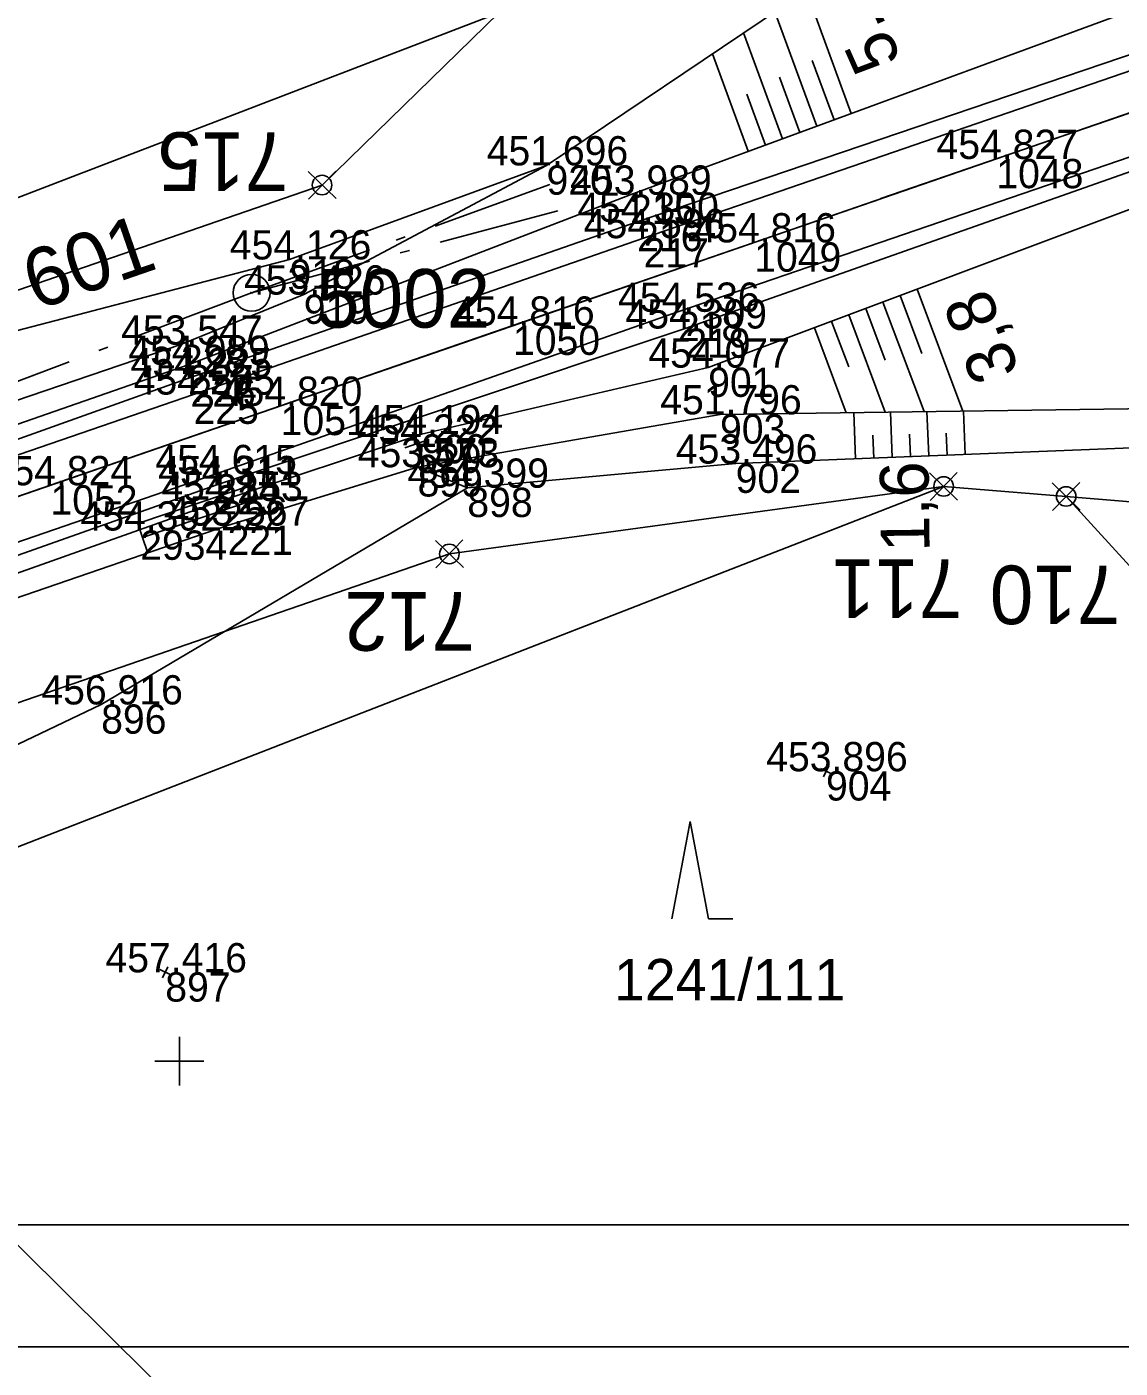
# Model space of a CAD drawing. Extents: x -776734 to -748832, y -1118122 to -976986.
# Drawn here: x -751256.3 to -751211.4, y -1114762.6 to -1114707.6 of the extents above; entities that cross this region are included whole.
import ezdxf

# ---------------------------------------------------------------- set-up
doc = ezdxf.new("R2010")
doc.units = 0
for name, color, linetype in [('KM_Hranice parcel', 7, 'Continuous'), ('KM_Parcelní čísla', 7, 'Continuous'), ('KM_Značky kultur', 7, 'Continuous'), ('Legenda 1 rámy + tabulka + severka', 7, 'Continuous'), ('Level 61 Křížky', 7, 'Continuous'), ('Obvod stavby - SŽ+ČD', 7, 'Continuous'), ('OSA', 7, 'Continuous'), ('SŽG Vrstva 1', 7, 'Continuous'), ('SŽG Vrstva 4', 7, 'Continuous'), ('SŽG Vrstva 48', 7, 'Continuous'), ('SŽG Vrstva 49', 7, 'Continuous'), ('SŽG Vrstva 53', 7, 'Continuous'), ('SŽG Vrstva 60', 7, 'Continuous'), ('SŽG Vrstva 61', 7, 'Continuous'), ('SŽG Vrstva 7', 7, 'Continuous'), ('SŽG Vrstva 9', 7, 'Continuous'), ('Vrstva 63 ŽBP', 7, 'Continuous'), ('VYT-BODY', 7, 'Continuous')]:
    doc.layers.add(name, color=color, linetype=linetype)

msp = doc.modelspace()

# ---------------------------------------------------------------- linework, layer by layer
at = {"layer": 'KM_Hranice parcel'}
for points in [[(-751293.44, -1114727.24), (-751276.39, -1114722.19), (-751236.9, -1114707.02)], [(-751138.42, -1114748.17), (-751151.05, -1114751.02), (-751162.24, -1114725.26), (-751172.58, -1114730.25), (-751213.65, -1114726.85)], [(-751213.65, -1114726.85), (-751218.67, -1114726.44), (-751268.46, -1114745.82)], [(-751030.74, -1114928.73), (-751090.34, -1114861.83), (-751168.12, -1114776.69), (-751213.65, -1114726.85)], [(-751077.77, -1114934.9), (-751123.27, -1114889.79), (-751223.71, -1114790.2), (-751268.46, -1114745.82)]]:
    msp.add_lwpolyline(points, dxfattribs=at)
at = {"layer": 'KM_Značky kultur'}
for p, q in [((-751229.0622, -1114740.172), (-751229.8122, -1114744.172)), ((-751228.3122, -1114744.172), (-751229.0622, -1114740.172)), ((-751228.3122, -1114744.172), (-751227.3162, -1114744.172))]:
    msp.add_line(p, q, dxfattribs=at)
at = {"layer": 'Legenda 1 rámy + tabulka + severka'}
for p, q in [((-751051.7143, -1114756.7085), (-751343.7143, -1114756.7085)), ((-751051.7143, -1114761.7085), (-751348.7143, -1114761.7085)), ((-751051.7143, -1114761.7085), (-751348.7143, -1114761.7085)), ((-751051.7143, -1114761.7085), (-751348.7143, -1114761.7085))]:
    msp.add_line(p, q, dxfattribs=at)
at = {"layer": 'Level 61 Křížky'}
for p, q in [((-751250, -1114750), (-751250, -1114749)), ((-751251, -1114750), (-751249, -1114750)), ((-751250, -1114751), (-751250, -1114750))]:
    msp.add_line(p, q, dxfattribs=at)
at = {"layer": 'Obvod stavby - SŽ+ČD'}
msp.add_lwpolyline([(-751172.58, -1114730.25), (-751213.65, -1114726.85), (-751218.67, -1114726.44), (-751238.9319, -1114729.2086), (-751312.5308, -1114754.601), (-751317.7491, -1114739.4759), (-751244.1502, -1114714.0835), (-751236.9, -1114707.02), (-751193.03, -1114664.28)], dxfattribs=at)
at = {"layer": 'OSA'}
for p, q in [((-751221.2426, -1114714.6428), (-750912.9148, -1114608.268)), ((-751221.2446, -1114714.6435), (-751305.6868, -1114743.777))]:
    msp.add_line(p, q, dxfattribs=at)
at = {"layer": 'SŽG Vrstva 1'}
msp.add_lwpolyline([(-751207.289, -1114709.832), (-751216.509, -1114713.014), (-751226.434, -1114716.437), (-751236.324, -1114719.849), (-751245.849, -1114723.137), (-751255.285, -1114726.393), (-751264.701, -1114729.644), (-751273.956, -1114732.837), (-751283.458, -1114736.112), (-751293.108, -1114739.442), (-751302.881, -1114742.811), (-751312.192, -1114746.024), (-751321.757, -1114749.321), (-751331.295, -1114752.611), (-751340.65, -1114755.838), (-751350.401, -1114759.203), (-751359.686, -1114762.406)], dxfattribs=at)
at = {"layer": 'SŽG Vrstva 4'}
for points in [[(-751187.894, -1114700.58), (-751206.028, -1114707.041), (-751231.235, -1114715.596), (-751249.544, -1114721.971), (-751267.723, -1114728.471), (-751285.298, -1114734.541), (-751305.686, -1114741.509), (-751323.628, -1114747.668), (-751344.164, -1114754.785), (-751362.443, -1114761.123), (-751382.646, -1114767.996), (-751419.827, -1114780.907), (-751439.841, -1114787.752), (-751459.648, -1114794.565), (-751479.262, -1114801.395), (-751499.563, -1114808.301), (-751517.656, -1114814.613), (-751524.467, -1114817.135), (-751524.911, -1114817.646)], [(-751186.455, -1114705.269), (-751204.57, -1114711.262), (-751229.26, -1114719.967), (-751248.511, -1114726.389), (-751266.031, -1114732.591), (-751283.828, -1114738.73), (-751304.211, -1114745.766), (-751322.374, -1114751.898), (-751342.612, -1114758.897), (-751360.965, -1114765.168), (-751381.114, -1114772.121), (-751418.537, -1114784.997), (-751438.613, -1114791.912), (-751458.172, -1114798.656), (-751477.814, -1114805.419), (-751497.901, -1114812.476), (-751516.513, -1114818.688), (-751522.385, -1114820.606), (-751523.195, -1114820.521)], [(-751205.795, -1114707.603), (-751230.97, -1114716.264), (-751249.417, -1114722.675), (-751267.451, -1114728.869), (-751285.106, -1114734.872), (-751305.56, -1114741.936), (-751323.346, -1114748.135), (-751343.956, -1114755.234), (-751362.406, -1114761.583), (-751382.455, -1114768.543), (-751419.68, -1114781.407), (-751439.787, -1114788.305), (-751459.372, -1114795.057), (-751479.147, -1114801.881), (-751499.337, -1114808.873), (-751517.572, -1114815.159), (-751524.911, -1114817.646)], [(-751204.677, -1114710.75), (-751229.564, -1114719.281), (-751248.527, -1114725.936), (-751266.247, -1114732.037), (-751284.071, -1114738.15), (-751304.213, -1114745.084), (-751322.473, -1114751.338), (-751342.638, -1114758.269), (-751361.135, -1114764.639), (-751381.339, -1114771.707), (-751418.714, -1114784.623), (-751438.728, -1114791.466), (-751458.255, -1114798.22), (-751477.955, -1114804.997), (-751498.184, -1114811.907), (-751516.629, -1114818.238), (-751523.195, -1114820.521)]]:
    msp.add_lwpolyline(points, dxfattribs=at)
at = {"layer": 'SŽG Vrstva 48'}
for p, q in [((-751222.4574, -1114711.1503), (-751224.3063, -1114706.1165)), ((-751223.8654, -1114711.6675), (-751225.5876, -1114706.9788)), ((-751225.2734, -1114712.1847), (-751226.8689, -1114707.8411)), ((-751226.6814, -1114712.7019), (-751228.1501, -1114708.7034)), ((-751223.1614, -1114711.4089), (-751224.0542, -1114708.9783)), ((-751224.5694, -1114711.9261), (-751225.3988, -1114709.668)), ((-751225.9774, -1114712.4433), (-751226.7434, -1114710.3578)), ((-751220.4541, -1114718.6182), (-751219.5641, -1114720.9905)), ((-751219.7519, -1114718.3548), (-751217.877, -1114723.3522)), ((-751221.8585, -1114719.1451), (-751221.0633, -1114721.2647)), ((-751221.1563, -1114718.8817), (-751219.4711, -1114723.3736)), ((-751223.2629, -1114719.672), (-751222.5625, -1114721.5389)), ((-751222.5607, -1114719.4086), (-751221.0651, -1114723.395)), ((-751223.9651, -1114719.9354), (-751222.6592, -1114723.4164)), ((-751222.278, -1114725.3087), (-751222.3538, -1114723.4123)), ((-751220.7792, -1114725.2488), (-751220.8534, -1114723.3922)), ((-751219.2804, -1114725.189), (-751219.353, -1114723.372)), ((-751217.7816, -1114725.1292), (-751217.8526, -1114723.3518)), ((-751220.0298, -1114725.2189), (-751220.0665, -1114724.3005)), ((-751218.531, -1114725.1591), (-751218.5669, -1114724.2605)), ((-751221.5286, -1114725.2788), (-751221.5661, -1114724.3405))]:
    msp.add_line(p, q, dxfattribs=at)
at = {"layer": 'SŽG Vrstva 49'}
for p, q in [((-751231.525, -1114714.481), (-751209.62, -1114706.435)), ((-751238.195, -1114726.494), (-751240.236, -1114725.654)), ((-751223.2662, -1114738.2265), (-751223.7158, -1114738.0075)), ((-751223.3815, -1114737.8922), (-751223.6005, -1114738.3418)), ((-751250.3532, -1114746.4695), (-751250.8028, -1114746.2505)), ((-751250.4685, -1114746.1352), (-751250.6875, -1114746.5848))]:
    msp.add_line(p, q, dxfattribs=at)
for points in [[(-751159.892, -1114710.39), (-751159.564, -1114697.887), (-751162.611, -1114687.691), (-751171.305, -1114676.437), (-751182.896, -1114671.724), (-751191.58, -1114672.907), (-751197.985, -1114678.047), (-751212.472, -1114698.152), (-751234.949, -1114713.279), (-751244.9, -1114718.575)], [(-751201.101, -1114711.809), (-751208.027, -1114713.956), (-751228.322, -1114721.57), (-751240.07, -1114724.297)], [(-751234.949, -1114713.279), (-751245.481, -1114717.135), (-751281.469, -1114726.527), (-751304.183, -1114733.326), (-751349.012, -1114749.456), (-751398.203, -1114766.871), (-751445.795, -1114779.905), (-751491.917, -1114801.089), (-751522.469, -1114813.154), (-751523.879, -1114811.232), (-751530.057, -1114804.525)], [(-751231.525, -1114714.481), (-751249.638, -1114721.458), (-751267.891, -1114727.816), (-751285.514, -1114733.952), (-751305.908, -1114740.796), (-751324.002, -1114747.035), (-751344.265, -1114754.112), (-751362.586, -1114760.516), (-751382.595, -1114767.438), (-751402.409, -1114774.045), (-751420.234, -1114780.2), (-751439.893, -1114787.152), (-751459.921, -1114794.045), (-751479.467, -1114800.491), (-751499.785, -1114807.5), (-751517.869, -1114814.102), (-751523.111, -1114815.97), (-751524.209, -1114815.639), (-751526.184, -1114811.436)], [(-751244.9, -1114718.575), (-751249.937, -1114720.628), (-751268.48, -1114726.929), (-751276.661, -1114729.623), (-751285.758, -1114733.326), (-751305.984, -1114740.165), (-751324.128, -1114746.656), (-751344.388, -1114753.731), (-751362.684, -1114760.234), (-751382.771, -1114766.903), (-751402.562, -1114773.563), (-751420.499, -1114779.462), (-751440.12, -1114786.635), (-751460.286, -1114793.369), (-751479.705, -1114799.993), (-751499.94, -1114807.004), (-751518.245, -1114813.43), (-751522.739, -1114814.822), (-751523.674, -1114814.114), (-751524.925, -1114811.322)], [(-751205.217, -1114723.182), (-751227.836, -1114723.486), (-751240.236, -1114725.654)], [(-751523.899, -1114821.949), (-751516.26, -1114819.366), (-751497.387, -1114813.062), (-751477.616, -1114806.13), (-751458.015, -1114799.124), (-751438.432, -1114792.474), (-751418.478, -1114785.506), (-751400.555, -1114779.532), (-751380.096, -1114772.486), (-751360.669, -1114765.898), (-751342.469, -1114759.505), (-751322.286, -1114752.456), (-751304.11, -1114746.299), (-751283.779, -1114739.207), (-751265.74, -1114733.22), (-751248.287, -1114727.037), (-751240.07, -1114724.297)], [(-751204.754, -1114724.609), (-751227.195, -1114725.505), (-751238.195, -1114726.494), (-751253.205, -1114735.378), (-751297.853, -1114756.709), (-751332.903, -1114772.385), (-751375.498, -1114786.511), (-751400.696, -1114793.558), (-751443.206, -1114803.356), (-751482.539, -1114812.284)], [(-751240.236, -1114725.654), (-751248.02, -1114728.046), (-751265.488, -1114734.037), (-751283.474, -1114739.989), (-751303.76, -1114746.769), (-751322.174, -1114753.101), (-751342.488, -1114759.998), (-751360.52, -1114766.361), (-751379.963, -1114773.044), (-751400.343, -1114780.093), (-751418.294, -1114786.259), (-751438.171, -1114793.174), (-751457.682, -1114799.957), (-751477.222, -1114807.057), (-751497.375, -1114813.972), (-751516.217, -1114820.454), (-751522.915, -1114822.926), (-751523.899, -1114821.949)]]:
    msp.add_lwpolyline(points, dxfattribs=at)
at = {"layer": 'SŽG Vrstva 53'}
for points in [[(-751615.07, -1114840.52), (-751596.62, -1114835), (-751572.02, -1114827.5), (-751551.31, -1114808.23), (-751526.51, -1114811.39), (-751501.68, -1114801.88), (-751460.63, -1114785.23), (-751418.82, -1114768.72), (-751390.21, -1114757.9), (-751377.2, -1114753.63), (-751337.18, -1114740.99), (-751293.44, -1114727.24), (-751276.39, -1114722.19), (-751236.9, -1114707.02), (-751193.03, -1114664.28), (-751178.42, -1114675.26), (-751174.34, -1114678.03), (-751162.9, -1114674.22), (-751118.39, -1114659.47), (-751098.21, -1114652.66), (-751091.59, -1114651.24)], [(-751047.63, -1114693.52), (-751057.9, -1114691.02), (-751081.52, -1114685.27), (-751134.08, -1114703.51), (-751142.83, -1114706.54), (-751153.31, -1114710.17), (-751137.57, -1114746.06), (-751139.06, -1114746.27), (-751138.42, -1114748.17), (-751151.05, -1114751.02), (-751162.24, -1114725.26), (-751172.58, -1114730.25), (-751213.65, -1114726.85), (-751218.67, -1114726.44), (-751268.46, -1114745.82), (-751307.93, -1114762.77), (-751323.57, -1114769.49), (-751347.57, -1114777.14), (-751364.44, -1114782.53)]]:
    msp.add_lwpolyline(points, dxfattribs=at)
at = {"layer": 'SŽG Vrstva 60'}
for p, q in [((-751234.949, -1114713.279), (-751234.949, -1114713.279)), ((-751216.509, -1114713.014), (-751216.509, -1114713.014)), ((-751231.525, -1114714.481), (-751231.525, -1114714.481)), ((-751231.235, -1114715.596), (-751231.235, -1114715.596)), ((-751230.97, -1114716.264), (-751230.97, -1114716.264)), ((-751226.434, -1114716.437), (-751226.434, -1114716.437)), ((-751245.481, -1114717.135), (-751245.481, -1114717.135)), ((-751244.9, -1114718.575), (-751244.9, -1114718.575)), ((-751229.564, -1114719.281), (-751229.564, -1114719.281)), ((-751236.324, -1114719.849), (-751236.324, -1114719.849)), ((-751229.26, -1114719.967), (-751229.26, -1114719.967)), ((-751249.937, -1114720.628), (-751249.937, -1114720.628)), ((-751249.638, -1114721.458), (-751249.638, -1114721.458)), ((-751228.322, -1114721.57), (-751228.322, -1114721.57)), ((-751249.544, -1114721.971), (-751249.544, -1114721.971)), ((-751249.417, -1114722.675), (-751249.417, -1114722.675)), ((-751245.849, -1114723.137), (-751245.849, -1114723.137)), ((-751227.836, -1114723.486), (-751227.836, -1114723.486)), ((-751240.07, -1114724.297), (-751240.07, -1114724.297)), ((-751240.284, -1114724.688), (-751240.284, -1114724.688)), ((-751248.527, -1114725.936), (-751248.527, -1114725.936)), ((-751240.236, -1114725.654), (-751240.236, -1114725.654)), ((-751227.195, -1114725.505), (-751227.195, -1114725.505)), ((-751255.285, -1114726.393), (-751255.285, -1114726.393)), ((-751248.511, -1114726.389), (-751248.511, -1114726.389)), ((-751238.195, -1114726.494), (-751238.195, -1114726.494)), ((-751248.287, -1114727.037), (-751248.287, -1114727.037)), ((-751248.02, -1114728.046), (-751248.02, -1114728.046)), ((-751251.605, -1114728.248), (-751251.605, -1114728.248)), ((-751253.205, -1114735.378), (-751253.205, -1114735.378)), ((-751223.491, -1114738.117), (-751223.491, -1114738.117)), ((-751250.578, -1114746.36), (-751250.578, -1114746.36))]:
    msp.add_line(p, q, dxfattribs=at)
at = {"layer": 'SŽG Vrstva 7'}
for p, q in [((-751240.1208, -1114725.1606), (-751240.4472, -1114724.2154)), ((-751239.8114, -1114724.5248), (-751240.7566, -1114724.8512))]:
    msp.add_line(p, q, dxfattribs=at)
at = {"layer": 'SŽG Vrstva 9'}
msp.add_lwpolyline([(-751251.3168, -1114729.1006), (-751251.5089, -1114728.5322), (-751251.7011, -1114727.9638), (-751246.9643, -1114726.3627), (-751246.7722, -1114726.9311), (-751251.5089, -1114728.5322)], dxfattribs=at)
at = {"layer": 'Vrstva 63 ŽBP'}
for p, q in [((-751239.5186, -1114715.7685), (-751234.8194, -1114714.0604)), ((-751239.3101, -1114716.43), (-751234.4807, -1114715.1353)), ((-751241.1163, -1114716.3493), (-751240.7404, -1114716.2126)), ((-751247.0373, -1114718.5015), (-751242.3381, -1114716.7934)), ((-751240.9522, -1114716.8702), (-751240.5658, -1114716.7666)), ((-751247.0373, -1114718.5015), (-751242.2078, -1114717.2068)), ((-751247.0373, -1114718.5015), (-751251.7139, -1114720.2705)), ((-751247.0779, -1114718.4723), (-751246.9967, -1114718.5308)), ((-751252.9298, -1114720.7304), (-751253.304, -1114720.8719)), ((-751254.5199, -1114721.3319), (-751259.1965, -1114723.1008))]:
    msp.add_line(p, q, dxfattribs=at)
msp.add_circle((-751247.0373, -1114718.5015), 0.756, dxfattribs=at)
at = {"layer": 'VYT-BODY'}
for p, q in [((-751244.7228, -1114713.5257), (-751243.5755, -1114714.641)), ((-751243.5915, -1114713.5097), (-751244.7068, -1114714.657)), ((-751219.2426, -1114725.8823), (-751218.0953, -1114726.9975)), ((-751218.1114, -1114725.8663), (-751219.2266, -1114727.0135)), ((-751214.2226, -1114726.2923), (-751213.0753, -1114727.4075)), ((-751213.0914, -1114726.2763), (-751214.2066, -1114727.4235)), ((-751239.5045, -1114728.6509), (-751238.3572, -1114729.7661)), ((-751238.3732, -1114728.6349), (-751239.4885, -1114729.7821))]:
    msp.add_line(p, q, dxfattribs=at)
for centre in [(-751244.1492, -1114714.0834), (-751218.669, -1114726.4399), (-751213.649, -1114726.8499), (-751238.9308, -1114729.2085)]:
    msp.add_circle(centre, 0.4, dxfattribs=at)

# ---------------------------------------------------------------- texts
at = {"layer": 'KM_Parcelní čísla'}
msp.add_text('1241/111', height=1.7, dxfattribs=at).set_placement((-751232.1834, -1114747.513))
at = {"layer": 'Obvod stavby - SŽ+ČD'}
for s, p in [('715', (-751245.5332, -1114711.9239)), ('711', (-751217.9009, -1114729.4355)), ('710', (-751211.4238, -1114729.6844)), ('712', (-751237.8795, -1114730.7742))]:
    msp.add_text(s, height=2.4, rotation=180, dxfattribs=at).set_placement(p)
at = {"layer": 'SŽG Vrstva 48'}
for s, rotation, p in [('5,4', 113.94052, (-751220.3772, -1114708.9334)), ('3,8', 110.5644, (-751215.544, -1114721.7156)), ('1,6', 90.77001, (-751219.2429, -1114729.1184))]:
    msp.add_text(s, height=2, rotation=rotation, dxfattribs=at).set_placement(p)
at = {"layer": 'SŽG Vrstva 60'}
for s, p in [('920', (-751234.949, -1114714.479)), ('1048', (-751216.509, -1114714.214)), ('215', (-751231.525, -1114715.681)), ('216', (-751231.235, -1114716.796)), ('217', (-751230.97, -1114717.464)), ('1049', (-751226.434, -1114717.637)), ('918', (-751245.481, -1114718.335)), ('919', (-751244.9, -1114719.775)), ('218', (-751229.564, -1114720.481)), ('1050', (-751236.324, -1114721.049)), ('219', (-751229.26, -1114721.167)), ('228', (-751249.937, -1114721.828)), ('227', (-751249.638, -1114722.658)), ('901', (-751228.322, -1114722.77)), ('226', (-751249.544, -1114723.171)), ('225', (-751249.417, -1114723.875)), ('1051', (-751245.849, -1114724.337)), ('903', (-751227.836, -1114724.686)), ('900', (-751240.07, -1114725.497)), ('529', (-751240.284, -1114725.888)), ('224', (-751248.527, -1114727.136)), ('899', (-751240.236, -1114726.854)), ('902', (-751227.195, -1114726.705)), ('1052', (-751255.285, -1114727.593)), ('223', (-751248.511, -1114727.589)), ('898', (-751238.195, -1114727.694)), ('222', (-751248.287, -1114728.237)), ('221', (-751248.02, -1114729.246)), ('2934', (-751251.605, -1114729.448)), ('896', (-751253.205, -1114736.578)), ('904', (-751223.491, -1114739.317)), ('897', (-751250.578, -1114747.56))]:
    msp.add_text(s, height=1.2, dxfattribs=at).set_placement(p)
at = {"layer": 'SŽG Vrstva 61'}
for s, p in [('451.696', (-751237.4009, -1114713.279)), ('454.827', (-751218.9609, -1114713.014)), ('453.989', (-751233.9787, -1114714.481)), ('454.300', (-751233.686, -1114715.596)), ('454.596', (-751233.4219, -1114716.264)), ('454.816', (-751228.8859, -1114716.437)), ('454.126', (-751247.9329, -1114717.135)), ('453.426', (-751247.3519, -1114718.575)), ('454.536', (-751232.0159, -1114719.281)), ('454.816', (-751238.7759, -1114719.849)), ('454.309', (-751231.7137, -1114719.967)), ('453.547', (-751252.3889, -1114720.628)), ('454.089', (-751252.0917, -1114721.458)), ('454.077', (-751230.7739, -1114721.57)), ('454.225', (-751252.0001, -1114721.971)), ('454.595', (-751251.8731, -1114722.675)), ('454.820', (-751248.3, -1114723.137)), ('451.796', (-751230.2879, -1114723.486)), ('454.194', (-751242.521, -1114724.297)), ('454.222', (-751242.7322, -1114724.688)), ('453.496', (-751229.6469, -1114725.505)), ('454.615', (-751250.9831, -1114725.936)), ('453.573', (-751242.6879, -1114725.654)), ('454.824', (-751257.736, -1114726.393)), ('454.311', (-751250.8684, -1114726.389)), ('454.399', (-751240.6487, -1114726.494)), ('454.153', (-751250.7389, -1114727.037)), ('454.392', (-751254.0532, -1114728.248)), ('453.567', (-751250.4719, -1114728.046)), ('456.916', (-751255.6569, -1114735.378)), ('453.896', (-751225.9429, -1114738.117)), ('457.416', (-751253.0299, -1114746.36))]:
    msp.add_text(s, height=1.2, dxfattribs=at).set_placement(p)
at = {"layer": 'Vrstva 63 ŽBP'}
msp.add_text('orientace na GB 601', height=2.4, rotation=19.0692, dxfattribs=at).set_placement((-751278.6443, -1114727.1016))
msp.add_text('5002', height=2.4, dxfattribs=at).set_placement((-751244.3971, -1114719.9291))

doc.saveas('drawing.dxf')
